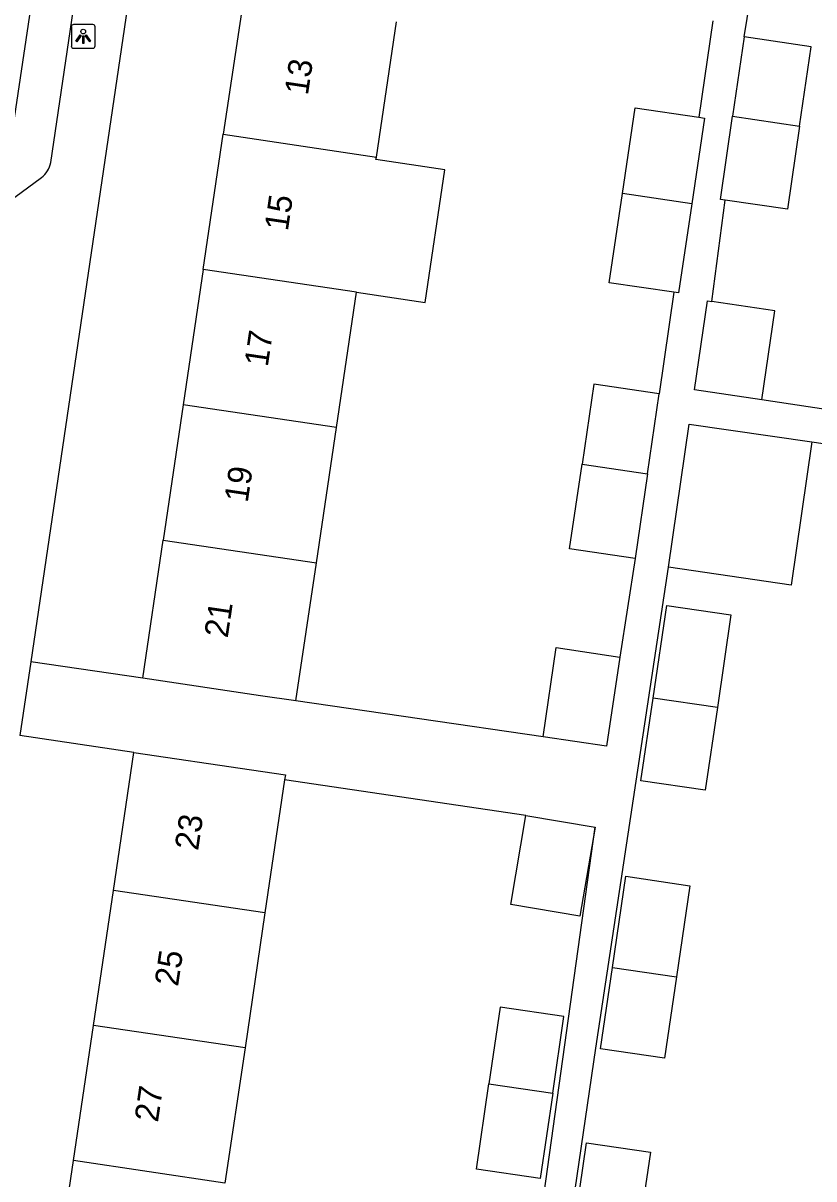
# Model space of a CAD drawing. Extents: x 163686 to 164493, y 382719 to 383870.
# Drawn here: x 163796.13 to 163829.37, y 383030.76 to 383079.3 of the extents above; entities that cross this region are included whole.
import ezdxf

# ---------------------------------------------------------------- set-up
doc = ezdxf.new("R2010")
doc.units = 0
for name, color, linetype in [('IMGEO_Lichtpunt', 7, 'Continuous'), ('IMGEO_Pand', 7, 'Continuous'), ('IMGEO_Pand_nummerreeks', 7, 'Continuous'), ('IMGEO_Rijbaan_lokaal_open', 7, 'Continuous'), ('IMGEO_Voetpad_open', 7, 'Continuous')]:
    doc.layers.add(name, color=color, linetype=linetype)

msp = doc.modelspace()

# ---------------------------------------------------------------- linework, layer by layer
at = {"layer": 'IMGEO_Lichtpunt'}
for p, q in [((163798.157, 383079.146), (163798.157, 383078.339)), ((163798.157, 383079.146), (163798.157, 383078.339)), ((163799.059, 383079.241), (163798.251, 383079.241)), ((163799.059, 383079.241), (163798.251, 383079.241)), ((163799.153, 383078.339), (163799.153, 383079.146)), ((163799.153, 383078.339), (163799.153, 383079.146)), ((163798.251, 383078.245), (163799.059, 383078.245)), ((163798.251, 383078.245), (163799.059, 383078.245))]:
    msp.add_line(p, q, dxfattribs=at)
for points in [[(163798.531, 383078.81), (163798.57, 383078.782), (163798.382, 383078.52), (163798.344, 383078.547), (163798.531, 383078.81)], [(163798.743, 383078.782), (163798.781, 383078.809), (163798.968, 383078.547), (163798.929, 383078.519), (163798.743, 383078.782)], [(163798.633, 383078.762), (163798.68, 383078.762), (163798.68, 383078.44), (163798.633, 383078.44), (163798.633, 383078.762)]]:
    msp.add_lwpolyline(points, dxfattribs=at)
msp.add_circle((163798.656, 383078.944), 0.0994, dxfattribs=at)
for centre, start, end in [((163798.251, 383079.146), 90, 180), ((163798.251, 383079.146), 90, 180), ((163799.059, 383079.146), 0, 90), ((163799.059, 383079.146), 0, 90), ((163798.251, 383078.339), 180, 270), ((163798.251, 383078.339), 180, 270), ((163799.059, 383078.339), 270, 0), ((163799.059, 383078.339), 270, 360)]:
    msp.add_arc(centre, 0.0946, start, end, dxfattribs=at)
at = {"layer": 'IMGEO_Pand'}
for points in [[(163805.386, 383080.314), (163804.545, 383074.631)], [(163810.978, 383073.676), (163811.819, 383079.358)], [(163826.436, 383078.718), (163825.948, 383075.39)], [(163828.766, 383074.977), (163829.253, 383078.306), (163826.711, 383078.678), (163826.436, 383078.718)], [(163821.322, 383072.14), (163821.854, 383075.74), (163824.533, 383075.345)], [(163825.634, 383071.866), (163825.436, 383071.895), (163825.948, 383075.39)], [(163825.948, 383075.39), (163828.766, 383074.977)], [(163824.533, 383075.345), (163824.768, 383075.31), (163824.236, 383071.708)], [(163828.766, 383074.977), (163828.253, 383071.483), (163825.634, 383071.866)], [(163803.704, 383068.949), (163804.545, 383074.631)], [(163804.545, 383074.631), (163810.978, 383073.676)], [(163810.138, 383067.994), (163813.035, 383067.564), (163813.859, 383073.139), (163810.962, 383073.567), (163810.978, 383073.676)], [(163823.476, 383067.995), (163820.769, 383068.395), (163821.322, 383072.14)], [(163824.236, 383071.708), (163821.322, 383072.14)], [(163824.236, 383071.708), (163823.683, 383067.965), (163823.476, 383067.995)], [(163803.704, 383068.949), (163802.864, 383063.268)], [(163810.138, 383067.994), (163803.704, 383068.949)], [(163809.297, 383062.312), (163810.138, 383067.994)], [(163827.173, 383063.475), (163824.348, 383063.893), (163824.902, 383067.638), (163825.077, 383067.612)], [(163827.173, 383063.475), (163827.727, 383067.22), (163825.077, 383067.612)], [(163822.864, 383063.735), (163820.122, 383064.141), (163819.624, 383060.777)], [(163822.38, 383060.368), (163822.864, 383063.735)], [(163802.864, 383063.268), (163802.023, 383057.585)], [(163809.297, 383062.312), (163802.864, 383063.268)], [(163808.457, 383056.63), (163809.297, 383062.312)], [(163823.256, 383056.446), (163824.129, 383062.456), (163829.28, 383061.708)], [(163829.28, 383061.708), (163828.407, 383055.698), (163823.256, 383056.446)], [(163821.854, 383056.808), (163819.098, 383057.216), (163819.624, 383060.777)], [(163819.624, 383060.777), (163822.38, 383060.368)], [(163822.38, 383060.368), (163821.854, 383056.808)], [(163801.165, 383051.784), (163802.023, 383057.585)], [(163802.023, 383057.585), (163808.457, 383056.63)], [(163807.599, 383050.832), (163808.457, 383056.63)], [(163822.609, 383050.954), (163823.182, 383054.845), (163825.883, 383054.447), (163825.31, 383050.562)], [(163817.982, 383049.325), (163818.536, 383053.07), (163821.206, 383052.675)], [(163821.206, 383052.675), (163820.653, 383048.93), (163817.982, 383049.325)], [(163807.599, 383050.832), (163806.112, 383051.052), (163801.165, 383051.784)], [(163825.31, 383050.562), (163824.798, 383047.08), (163822.097, 383047.478), (163822.609, 383050.954)], [(163825.31, 383050.562), (163822.609, 383050.954)], [(163799.924, 383042.876), (163800.781, 383048.67)], [(163800.781, 383048.67), (163805.728, 383047.938), (163807.152, 383047.727), (163807.121, 383047.517)], [(163807.121, 383047.517), (163806.295, 383041.937)], [(163820.168, 383045.523), (163819.533, 383041.787), (163816.632, 383042.279), (163817.266, 383046.015)], [(163817.266, 383046.015), (163820.168, 383045.523)], [(163820.905, 383039.632), (163821.47, 383043.467), (163824.151, 383043.072), (163823.587, 383039.243)], [(163799.084, 383037.199), (163799.924, 383042.876)], [(163806.295, 383041.937), (163799.924, 383042.876)], [(163806.295, 383041.937), (163805.456, 383036.26)], [(163823.587, 383039.243), (163823.084, 383035.828), (163820.403, 383036.223), (163820.905, 383039.632)], [(163820.905, 383039.632), (163823.587, 383039.243)], [(163818.388, 383034.354), (163818.863, 383037.576), (163816.182, 383037.971), (163815.707, 383034.749)], [(163798.244, 383031.524), (163799.084, 383037.199)], [(163805.456, 383036.26), (163799.084, 383037.199)], [(163805.456, 383036.26), (163804.615, 383030.578)], [(163818.388, 383034.354), (163817.861, 383030.774), (163815.18, 383031.169), (163815.707, 383034.749)], [(163815.707, 383034.749), (163818.388, 383034.354)], [(163819.231, 383028.309), (163819.814, 383032.27), (163822.495, 383031.875), (163821.912, 383027.919)], [(163797.405, 383025.847), (163798.244, 383031.524)], [(163804.615, 383030.578), (163798.244, 383031.524)]]:
    msp.add_lwpolyline(points, dxfattribs=at)
at = {"layer": 'IMGEO_Rijbaan_lokaal_open'}
msp.add_lwpolyline([(163798.311, 383092.512), (163795.125, 383071.177)], dxfattribs=at)
at = {"layer": 'IMGEO_Voetpad_open'}
for points in [[(163805.719, 383115.222), (163796.453, 383052.48)], [(163797.288, 383073.444), (163799.638, 383089.303)], [(163826.436, 383078.718), (163827.097, 383082.751)], [(163825.114, 383079.389), (163824.533, 383075.345)], [(163795.125, 383071.177), (163795.786, 383071.992), (163796.896, 383072.811)], [(163825.077, 383067.612), (163825.634, 383071.866)], [(163823.476, 383067.995), (163822.864, 383063.735)], [(163837.763, 383061.88), (163827.173, 383063.475)], [(163829.28, 383061.708), (163837.562, 383060.502)], [(163815.036, 382999.838), (163814.879, 382999.861), (163820.201, 383036.253), (163823.256, 383056.446)], [(163821.854, 383056.808), (163821.206, 383052.675)], [(163796.453, 383052.48), (163795.995, 383049.377)], [(163801.165, 383051.784), (163796.453, 383052.48)], [(163817.982, 383049.325), (163807.599, 383050.832)], [(163800.781, 383048.67), (163795.995, 383049.377)], [(163817.266, 383046.015), (163807.121, 383047.517)], [(163813.241, 382998.169), (163817.773, 383028.359), (163820.168, 383045.523)]]:
    msp.add_lwpolyline(points, dxfattribs=at)
msp.add_arc((163796.316, 383073.608), 0.986, 306.0478, 350.4145, dxfattribs=at)

# ---------------------------------------------------------------- texts
at = {"layer": 'IMGEO_Pand_nummerreeks'}
for s, rotation, p in [('13', 81.5845, (163808.099, 383076.243)), ('15', 81.5835, (163807.256, 383070.539)), ('17', 81.5845, (163806.411, 383064.836)), ('19', 81.5845, (163805.568, 383059.132)), ('21', 81.5845, (163804.727, 383053.45)), ('23', 81.5835, (163803.484, 383044.52)), ('25', 81.5847, (163802.639, 383038.814)), ('27', 81.5847, (163801.794, 383033.108))]:
    msp.add_text(s, height=1, rotation=rotation, dxfattribs=at).set_placement(p)

doc.saveas('drawing.dxf')
